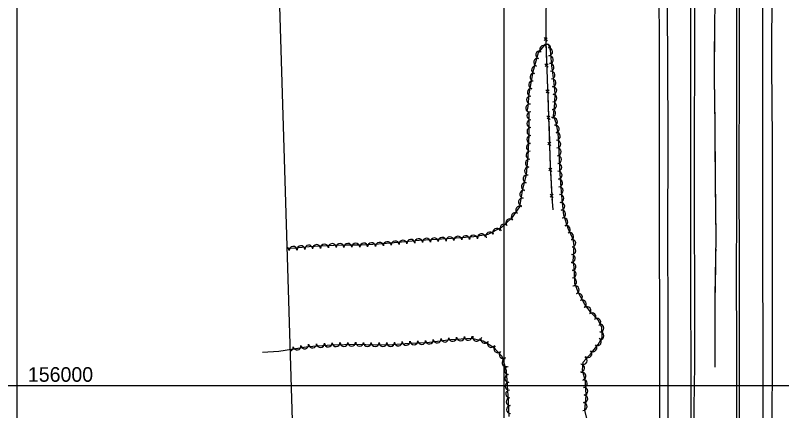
# Model space of a CAD drawing. Extents: x 353423 to 364002, y 127000 to 201942.
# Drawn here: x 359498 to 360285, y 155974 to 156380 of the extents above; entities that cross this region are included whole.
import ezdxf

# ---------------------------------------------------------------- set-up
doc = ezdxf.new("R2010")
doc.units = 0
for name, color, linetype in [('E_DTM_SlopeBottom', 7, 'Continuous'), ('E_DTM_SlopeTop', 7, 'Continuous'), ('E_FEN_Generic', 7, 'Continuous'), ('E_LAND_TreeLine', 7, 'Continuous'), ('E_RDWY_Gravel', 7, 'Continuous'), ('E_STRUCT_WingWall', 7, 'Continuous')]:
    doc.layers.add(name, color=color, linetype=linetype)

msp = doc.modelspace()

# ---------------------------------------------------------------- linework, layer by layer
at = {"layer": 'E_DTM_SlopeBottom'}
for p, q in [((360040.97, 156356.97), (360044.05, 156353.36)), ((360044.09, 156356.77), (360041.01, 156354.11)), ((360041.83, 156330.1), (360045.09, 156326.65)), ((360044.95, 156330.06), (360042.01, 156327.25)), ((360042.88, 156303.31), (360046.13, 156299.86)), ((360046, 156303.27), (360043.06, 156300.46)), ((360043.87, 156276.54), (360047.1, 156273.06)), ((360046.99, 156276.48), (360044.03, 156273.69)), ((360044.73, 156249.75), (360047.96, 156246.27)), ((360047.85, 156249.68), (360044.89, 156246.9)), ((360045.68, 156222.93), (360048.98, 156219.51)), ((360048.8, 156222.92), (360045.89, 156220.08)), ((360047.04, 156196.16), (360050.33, 156192.74)), ((360050.16, 156196.15), (360047.24, 156193.31))]:
    msp.add_line(p, q, dxfattribs=at)
for points in [[(360043.22, 156421.26), (360042.61, 156353.08), (360045.25, 156285.45), (360046.84, 156236.34), (360047.19, 156226.2), (360049.09, 156188.71), (360049.82, 156180.17)], [(360042.84, 156378.54), (360042.74, 156367.65)], [(360042.74, 156367.65), (360042.65, 156358.07)], [(360042.66, 156351.74), (360043.09, 156340.85)], [(360043.09, 156340.85), (360043.46, 156331.28)], [(360043.71, 156324.95), (360044.13, 156314.07)], [(360044.13, 156314.07), (360044.51, 156304.49)], [(360044.76, 156298.17), (360045.18, 156287.28)], [(360045.18, 156287.28), (360045.25, 156285.45), (360045.5, 156277.71)], [(360045.71, 156271.38), (360046.06, 156260.49)], [(360046.06, 156260.49), (360046.37, 156250.92)], [(360046.57, 156244.59), (360046.84, 156236.34), (360046.93, 156233.7)], [(360046.93, 156233.7), (360047.19, 156226.2), (360047.3, 156224.13)], [(360047.62, 156217.8), (360048.17, 156206.92)], [(360048.17, 156206.92), (360048.65, 156197.36)], [(360048.97, 156191.03), (360049.09, 156188.71), (360049.82, 156180.17)]]:
    msp.add_lwpolyline(points, dxfattribs=at)
at = {"layer": 'E_DTM_SlopeTop'}
for points in [[(360166.92, 156419.55), (360167.69, 156338.28), (360167.82, 156246.99), (360167.75, 156156.84), (360168.07, 156066.65), (360167.85, 155955.08), (360168.16, 155878.49), (360168.12, 155801.67), (360168.24, 155719.12), (360168.4, 155623.17), (360168.58, 155524.2), (360168.52, 155411.79), (360168.54, 155304.55), (360168.56, 155207.12), (360168.55, 155102.32), (360168.68, 154992.12), (360168.79, 154882.27), (360168.66, 154785.18), (360169.22, 154651.05)], [(360238.45, 156419.97), (360238.32, 156333.38), (360238.24, 156256.42), (360238.51, 156181.39), (360238.23, 156110.84), (360238.4, 156042.61), (360238.45, 155959.79), (360238.75, 155891.08), (360238.48, 155825.48), (360238.98, 155759.24), (360238.85, 155683.17), (360238.67, 155608.44), (360238.98, 155534.19), (360238.67, 155464.8), (360237.69, 155438.42)], [(360242.14, 155455.7), (360242, 155527.56), (360241.75, 155617.93), (360241.89, 155701.88), (360241.73, 155805.97), (360241.53, 155923.08), (360241.47, 156028.03), (360241.49, 156118.97), (360241.22, 156222.11), (360241.36, 156314.48), (360241.32, 156419.96)], [(360160.88, 154649.51), (360160.47, 154778.56), (360160.34, 154844.91), (360160.34, 154917.3), (360160.17, 154974.67), (360160.09, 155063.03), (360159.94, 155148.34), (360160.21, 155221.69), (360159.95, 155291.68), (360159.68, 155375.74), (360159.8, 155476.89), (360159.9, 155559.87), (360159.69, 155639.04), (360159.6, 155727.58), (360159.58, 155825.76), (360159.66, 155895.71), (360159.68, 155995.85), (360159.71, 156063.63), (360159.51, 156154.85), (360159.48, 156245.71), (360159.4, 156333.74), (360159.15, 156418.98)], [(360191.3, 156415.43), (360191.29, 156334.45), (360191.35, 156256.93), (360191.27, 156177.68), (360191.32, 156103.21), (360191.42, 156010.15), (360191.54, 155928.69), (360191.57, 155849.98), (360191.61, 155779.91), (360191.5, 155696.52), (360191.89, 155604.61), (360191.83, 155573.64)], [(360195.2, 156415.12), (360195.17, 156340.62), (360194.9, 156252.93), (360194.98, 156174.15), (360195.24, 156094.68), (360195.14, 156021.22), (360194.77, 155977.26), (360195.15, 155887.46), (360195.14, 155796.82), (360195.28, 155704.82), (360195.19, 155620.24), (360194.64, 155553.17)], [(360266.56, 154659.69), (360266.53, 154799.17), (360266.6, 154873.71), (360266.48, 154948.08), (360266.28, 155051.99), (360266.19, 155142.07), (360266.25, 155235.9), (360265.98, 155330.49), (360265.93, 155417.04), (360265.94, 155508.08), (360265.74, 155616.08), (360265.8, 155714.37), (360265.71, 155796.87), (360265.44, 155872.07), (360265.77, 155960.11), (360265.67, 156034.75), (360265.41, 156134.94), (360265.6, 156225.34), (360265.44, 156337.76), (360265.53, 156416.75)], [(360274.83, 156416.43), (360274.29, 156328.16), (360274.93, 156251.92), (360275.09, 156171.42), (360275.17, 156093.96), (360274.88, 156014.15), (360274.48, 155933.7), (360274.83, 155876.11), (360274.96, 155519.19), (360274.62, 155232.93), (360275.58, 155113.48), (360275.1, 155012.93), (360275.25, 154915.83), (360275.1, 154849.17), (360275.67, 154756.01), (360275.81, 154684.26), (360276.15, 154660.12)]]:
    msp.add_lwpolyline(points, dxfattribs=at)
at = {"layer": 'E_FEN_Generic'}
for points in [[(360085.66, 155961.9), (360082.86, 155974.68), (360084.08, 155989.8), (360083.27, 156004.19), (360080.49, 156015.58), (360080.98, 156023.74), (360089.56, 156033.42), (360096.52, 156042.01), (360100.41, 156049.09), (360100.29, 156059.65), (360096.51, 156066.83), (360089.72, 156074.09), (360082.85, 156082.92), (360076.21, 156094.99), (360072.62, 156104.66), (360072.4, 156105.95), (360071.68, 156121.6), (360070.83, 156127.33), (360071.94, 156143.19), (360070.86, 156149.99), (360065.68, 156160.94), (360061.34, 156174.78), (360059.35, 156190.89), (360058.32, 156203.11), (360057.34, 156217.14), (360056.81, 156231.97), (360056.07, 156247.7), (360055.53, 156259.33), (360053.23, 156269.47), (360050.66, 156276.54), (360052.01, 156289.69), (360052.35, 156299.73), (360051.24, 156310.04), (360049.95, 156320.66), (360049.03, 156328.01), (360047.48, 156344.58), (360045.55, 156349.93), (360041.86, 156349.79), (360034.83, 156341.43), (360029.26, 156321.8), (360025.35, 156299.2), (360024.16, 156286.11), (360023.13, 156281.23)], [(360025.17, 156280.79), (360025.34, 156257.15), (360024.24, 156234.95), (360022.45, 156216.54), (360018.51, 156199.81), (360015.53, 156183.3), (360007.51, 156171.57), (359997.28, 156162.02), (359983.18, 156154.79), (359968.86, 156152.35), (359955.93, 156151.36), (359940.91, 156150.31), (359925.77, 156149.28), (359912.83, 156148.77), (359891.24, 156146.53), (359870.83, 156144.84), (359853.51, 156144.09), (359838, 156143.85), (359824.99, 156143.76), (359811.21, 156142.79), (359799.74, 156142.12), (359785.64, 156140.94), (359777.04, 156140.42)], [(359751.96, 156033.99), (359768.83, 156035.19), (359798.67, 156040.03), (359823.24, 156041.66), (359848.88, 156042.27), (359867.47, 156041.76), (359885.2, 156041.97), (359902.39, 156043.42), (359920.45, 156044.22), (359945.29, 156047.07), (359966.52, 156048.54), (359978.51, 156045.72), (359988.97, 156039.26), (359997.51, 156030.06), (360002.1, 156015.22), (360002.91, 155999.86), (360003.95, 155984.26), (360004.66, 155968.02)], [(359780.21, 156037.03), (359798.67, 156040.03), (359823.24, 156041.66), (359848.88, 156042.27), (359867.47, 156041.76), (359885.2, 156041.97), (359902.39, 156043.42), (359920.45, 156044.22), (359945.29, 156047.07), (359966.52, 156048.54), (359978.51, 156045.72), (359988.97, 156039.26), (359997.51, 156030.06), (360002.1, 156015.22), (360002.91, 155999.86), (360003.95, 155984.26), (360004.66, 155968.02)]]:
    msp.add_lwpolyline(points, dxfattribs=at)
for centre, radius, start, end in [((360040.53, 156344.97), 3.99, 49.95956, 229.94424), ((360043.69, 156346.11), 3.99, 333.21517, 153.19984), ((360036.4, 156339.31), 3.99, 74.16484, 254.14951), ((360045.59, 156342.36), 3.99, 275.34773, 95.33241), ((360034.22, 156331.63), 3.99, 74.16484, 254.14951), ((360046.33, 156334.42), 3.99, 275.34773, 95.33241), ((360032.04, 156323.95), 3.99, 74.16484, 254.14951), ((360047.12, 156326.41), 3.99, 277.14226, 97.12694), ((360030.44, 156316.37), 3.99, 80.18349, 260.16816), ((360048.11, 156318.49), 3.99, 276.97255, 96.95723), ((360029.08, 156308.5), 3.99, 80.18349, 260.16816), ((360049.08, 156310.57), 3.99, 276.97255, 96.95723), ((360027.72, 156300.64), 3.99, 80.18349, 260.16816), ((360049.93, 156302.66), 3.99, 276.09766, 96.08233), ((360026.87, 156292.87), 3.99, 84.82547, 264.81015), ((360050.1, 156294.99), 3.99, 268.09604, 88.08072), ((360026, 156284.7), 3.99, 78.07708, 258.06175), ((360049.65, 156287.17), 3.99, 264.14225, 84.12693), ((360027.31, 156276.77), 4.04, 90.42686, 270.41154), ((360048.84, 156279.23), 3.99, 264.14225, 84.12693), ((360027.37, 156268.7), 4.04, 90.42686, 270.41154), ((360050.57, 156270.67), 3.99, 290.00639, 109.99107), ((360027.43, 156260.63), 4.04, 90.42686, 270.41154), ((360052.51, 156263.21), 3.99, 282.74969, 102.73437), ((360027.23, 156252.44), 4.04, 87.17113, 267.15581), ((360053.6, 156255.7), 3.99, 272.69113, 92.67581), ((360026.83, 156244.38), 4.04, 87.17113, 267.15581), ((360053.98, 156247.73), 3.99, 272.69113, 92.67581), ((360026.43, 156236.32), 4.04, 87.17113, 267.15581), ((360054.35, 156239.75), 3.99, 272.6874, 92.67208), ((360025.71, 156228.18), 4.04, 84.43674, 264.42142), ((360054.72, 156231.8), 3.99, 272.06244, 92.04712), ((360024.92, 156220.15), 4.04, 84.43674, 264.42142), ((360055.01, 156223.82), 3.99, 272.06244, 92.04712), ((360023.53, 156211.93), 4.04, 76.77, 256.75468), ((360055.34, 156215.78), 3.99, 274.00273, 93.98741), ((360021.68, 156204.07), 4.04, 76.77, 256.75468), ((360055.9, 156207.81), 3.99, 274.00273, 93.98741), ((360020.02, 156196.29), 4.04, 79.75993, 259.74461), ((360056.5, 156199.82), 3.99, 274.83572, 94.8204), ((360018.59, 156188.34), 4.04, 79.75993, 259.74461), ((360057.17, 156191.87), 3.99, 274.83572, 94.8204), ((360015.83, 156179.99), 4.04, 55.66989, 235.65457), ((360058.11, 156183.86), 3.99, 277.05347, 97.03815), ((360011.27, 156173.32), 4.04, 55.66989, 235.65457), ((360059.09, 156175.94), 3.99, 277.05347, 97.03815), ((360005.67, 156166.95), 4.04, 43.02714, 223.01182), ((360061.31, 156167.9), 3.99, 287.41284, 107.39752), ((359992.33, 156157.11), 4.04, 27.16122, 207.1459), ((359999.76, 156161.45), 4.04, 43.02714, 223.01182), ((360063.81, 156160.02), 3.99, 295.30772, 115.2924), ((359936.31, 156147.88), 4.04, 3.88453, 183.8692), ((359944.37, 156148.43), 4.04, 4.03475, 184.01943), ((359952.42, 156149), 4.04, 4.03475, 184.01943), ((359960.48, 156149.59), 4.04, 4.37992, 184.3646), ((359968.53, 156150.21), 4.04, 4.37992, 184.3646), ((359976.69, 156151.54), 4.04, 9.65217, 189.63685), ((359985.15, 156153.42), 4.04, 27.16122, 207.1459), ((360067.22, 156152.8), 3.99, 295.30772, 115.2924), ((359799.42, 156139.98), 4.04, 4.81637, 184.80105), ((359807.42, 156140.46), 4.04, 3.33929, 183.32397), ((359815.5, 156140.98), 4.04, 4.02765, 184.01233), ((359823.55, 156141.54), 4.04, 4.02765, 184.01233), ((359831.49, 156141.69), 4.04, 0.38623, 180.3709), ((359839.58, 156141.76), 4.04, 0.91663, 180.90131), ((359847.65, 156141.89), 4.04, 0.91663, 180.90131), ((359855.78, 156142.08), 4.04, 2.48113, 182.46581), ((359863.84, 156142.42), 4.04, 2.48113, 182.46581), ((359871.99, 156142.82), 4.04, 4.74437, 184.72904), ((359880.03, 156143.48), 4.04, 4.74437, 184.72904), ((359888.07, 156144.15), 4.04, 4.74437, 184.72904), ((359896.15, 156144.92), 4.04, 5.93373, 185.91841), ((359904.18, 156145.75), 4.04, 5.93373, 185.91841), ((359912.21, 156146.58), 4.04, 5.93373, 185.91841), ((359920.14, 156146.94), 4.04, 2.25548, 182.24016), ((359928.26, 156147.33), 4.04, 3.88453, 183.8692), ((360069.4, 156145.82), 3.99, 279.04434, 99.02902), ((359775.22, 156138.2), 4.04, 3.44812, 63.91276), ((359783.28, 156138.68), 4.04, 3.44812, 183.43279), ((359791.38, 156139.3), 4.04, 4.81637, 184.80105), ((360069.51, 156138.36), 3.99, 266.01115, 85.99583), ((360068.95, 156130.4), 3.99, 266.01115, 85.99583), ((360069.51, 156122.03), 3.99, 278.45926, 98.44393), ((360069.93, 156114.27), 3.99, 272.62301, 92.60769), ((360070.29, 156106.3), 3.99, 272.62301, 92.60769), ((360072.83, 156098.09), 3.99, 290.36669, 110.35137), ((360076.26, 156090.57), 3.99, 298.84869, 118.83336), ((360080.11, 156083.58), 3.99, 298.84869, 118.83336), ((360084.94, 156076.84), 3.99, 307.86961, 127.85429), ((360090.16, 156070.56), 3.99, 313.12511, 133.10979), ((360095.09, 156065.05), 3.99, 297.75667, 117.74134), ((360098.21, 156058.84), 3.99, 270.61561, 90.60029), ((359947.18, 156049.3), 4, 183.96146, 3.94614), ((359955.16, 156049.86), 4, 183.96146, 3.94614), ((359963.15, 156050.41), 4, 183.96146, 3.94614), ((359971.64, 156049.49), 4, 166.76102, 346.74569), ((360098.3, 156050.86), 3.99, 270.61561, 90.60029), ((359795.25, 156041.6), 4, 189.22576, 9.21044), ((359803.4, 156042.44), 4, 183.79464, 3.77932), ((359811.39, 156042.97), 4, 183.79464, 3.77932), ((359819.38, 156043.5), 4, 183.79464, 3.77932), ((359827.46, 156043.85), 4, 181.38823, 1.37291), ((359835.46, 156044.05), 4, 181.38823, 1.37291), ((359843.47, 156044.24), 4, 181.38823, 1.37291), ((359851.58, 156044.3), 4, 178.42995, 358.41463), ((359859.58, 156044.08), 4, 178.42995, 358.41463), ((359867.5, 156043.86), 4, 180.68637, 0.67105), ((359875.5, 156043.95), 4, 180.68637, 0.67105), ((359883.51, 156044.05), 4, 180.68637, 0.67105), ((359891.34, 156044.59), 4, 184.81515, 4.79983), ((359899.31, 156045.26), 4, 184.81515, 4.79983), ((359907.39, 156045.74), 4, 182.5355, 2.52018), ((359915.38, 156046.09), 4, 182.5355, 2.52018), ((359923.22, 156046.64), 4, 186.56948, 6.55415), ((359931.17, 156047.56), 4, 186.56948, 6.55415), ((359939.12, 156048.47), 4, 186.56948, 6.55415), ((359980, 156047.26), 4, 148.31894, 328.30362), ((359986.81, 156043.06), 4, 148.31894, 328.30362), ((360091.06, 156038.59), 3.99, 231.01053, 50.99521), ((360095.59, 156044.67), 3.99, 241.27148, 61.25616), ((359779.45, 156039.03), 4, 281.73467, 9.21044), ((359787.35, 156040.32), 4, 189.22576, 9.21044), ((359993.34, 156037.63), 4, 132.88728, 312.87196), ((359998.79, 156031.76), 4, 132.88728, 312.87196), ((360085.99, 156032.54), 3.99, 228.45761, 48.44229), ((360001.76, 156023.39), 4, 107.163, 287.14768), ((360081.04, 156025.46), 3.99, 246.27613, 66.26081), ((360004.19, 156015.23), 4, 93.03906, 273.02374), ((360078.53, 156017.82), 3.99, 266.58439, 86.56907), ((360004.62, 156007.24), 4, 93.03906, 273.02374), ((360079.85, 156009.39), 3.99, 283.69053, 103.6752), ((360005.05, 155999.27), 4, 93.83953, 273.82421), ((360081.3, 156001.95), 3.99, 273.22917, 93.21384), ((360005.58, 155991.29), 4, 93.83953, 273.82421), ((360081.75, 155993.98), 3.99, 273.22917, 93.21384), ((360006.09, 155983.25), 4, 92.48573, 272.47041), ((360081.7, 155986.3), 3.99, 265.42184, 85.40652), ((360006.44, 155975.25), 4, 92.48573, 272.47041), ((360081.06, 155978.35), 3.99, 265.42184, 85.40652)]:
    msp.add_arc(centre, radius, start, end, dxfattribs=at)
at = {"layer": 'E_LAND_TreeLine'}
for p, q in [((359500, 156000), (359500, 158500)), ((360000, 156000), (360000, 158500)), ((359500, 154500), (359500, 156500)), ((360000, 154500), (360000, 156500)), ((358500, 156000), (362500, 156000)), ((359500, 156000), (361000, 156000))]:
    msp.add_line(p, q, dxfattribs=at)
at = {"layer": 'E_RDWY_Gravel'}
msp.add_lwpolyline([(359768.73, 156411.68), (359823.56, 154621.54)], dxfattribs=at)
at = {"layer": 'E_STRUCT_WingWall'}
for points in [[(360216.43, 156418.47), (360215.77, 156368.66), (360215.43, 156315.36), (360216.16, 156269.09), (360216.42, 156211.53), (360217.3, 156151.44), (360216.23, 156091.72), (360216.26, 156054.1), (360216.3, 156018.82)], [(360215.84, 156373.51), (360215.81, 156371.51)], [(360215.92, 156379.5), (360215.89, 156377.51)], [(360215.77, 156367.52), (360215.58, 156338.54)], [(360215.58, 156338.54), (360215.43, 156315.36), (360215.52, 156309.56)], [(360215.58, 156305.57), (360215.61, 156303.57)], [(360215.68, 156299.57), (360215.71, 156297.57)], [(360215.77, 156293.58), (360215.8, 156291.58)], [(360215.87, 156287.58), (360216.16, 156269.09), (360216.2, 156258.61)], [(360216.2, 156258.61), (360216.34, 156229.63)], [(360216.35, 156225.64), (360216.36, 156223.64)], [(360216.38, 156219.64), (360216.39, 156217.64)], [(360216.41, 156213.65), (360216.42, 156211.65)], [(360216.47, 156207.65), (360216.9, 156178.68)], [(360216.9, 156178.68), (360217.3, 156151.44), (360217.27, 156149.7)], [(360217.2, 156145.71), (360217.16, 156143.71)], [(360217.09, 156139.71), (360217.05, 156137.71)], [(360216.98, 156133.72), (360216.95, 156131.72)], [(360216.88, 156127.73), (360216.35, 156098.75)], [(360216.35, 156098.75), (360216.23, 156091.72), (360216.25, 156069.78)], [(360216.25, 156065.78), (360216.25, 156063.78)], [(360216.25, 156059.79), (360216.26, 156057.79)], [(360216.26, 156053.79), (360216.26, 156051.79)], [(360216.27, 156047.8), (360216.3, 156018.82)]]:
    msp.add_lwpolyline(points, dxfattribs=at)

# ---------------------------------------------------------------- texts
at = {"layer": 'E_LAND_TreeLine'}
msp.add_text('  156000  ', height=15, dxfattribs=at).set_placement((359500, 156003.75))

doc.saveas('drawing.dxf')
